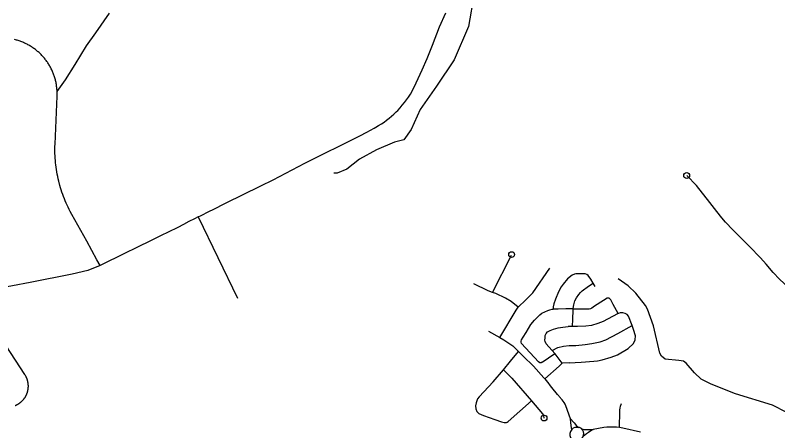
# Model space of a CAD drawing. Extents: x -19 to 366, y -4 to 359.
# Drawn here: x 144.78 to 146.019, y 192.541 to 193.217 of the extents above; entities that cross this region are included whole.
import ezdxf

# ---------------------------------------------------------------- set-up
doc = ezdxf.new("R2010")
doc.units = 0
for name, color, linetype in [('R_Striping', 7, 'Continuous'), ('R_Survey Control', 7, 'Continuous'), ('R_Temp Easement', 7, 'Continuous'), ('Sheet Fence', 7, 'Continuous')]:
    doc.layers.add(name, color=color, linetype=linetype)

msp = doc.modelspace()

# ---------------------------------------------------------------- linework, layer by layer
at = {"layer": 'R_Striping'}
for p, q in [((145.5553, 192.7663), (145.5861, 192.8269)), ((145.6358, 192.6528), (145.6562, 192.6667)), ((145.64, 192.6256), (145.6633, 192.6463)), ((145.6633, 192.6463), (145.6683, 192.6511)), ((145.6794, 192.6518), (145.6683, 192.6511)), ((145.5805, 192.5563), (145.6187, 192.5898))]:
    msp.add_line(p, q, dxfattribs=at)
for points in [[(145.077, 192.889), (145.0819, 192.8915), (145.0941, 192.8977), (145.1022, 192.9016), (145.1203, 192.9106), (145.1235, 192.9122), (145.1487, 192.9248), (145.1784, 192.9395), (145.1987, 192.9492), (145.2297, 192.9653), (145.2501, 192.9765), (145.3393, 193.0209), (145.351, 193.0267), (145.3626, 193.033), (145.3657, 193.0348), (145.3701, 193.0375), (145.3745, 193.0403), (145.3788, 193.0432), (145.383, 193.0463), (145.3871, 193.0494), (145.3911, 193.0527), (145.395, 193.0561), (145.3988, 193.0596), (145.4012, 193.0621), (145.4048, 193.0663), (145.4084, 193.0706), (145.4119, 193.0749), (145.4152, 193.0794), (145.4185, 193.0839), (145.4216, 193.0886), (145.4245, 193.0933), (145.4311, 193.1071), (145.4407, 193.1283), (145.4488, 193.1466), (145.4574, 193.1684), (145.4691, 193.198), (145.4792, 193.221)], [(144.799, 193.1696), (144.7976, 193.1703), (144.7961, 193.171), (144.7947, 193.1716), (144.7933, 193.1723), (144.7918, 193.1729), (144.7903, 193.1735), (144.7889, 193.1741), (144.7874, 193.1746), (144.7859, 193.1751), (144.7844, 193.1756), (144.7829, 193.1761), (144.7814, 193.1765), (144.7798, 193.1769), (144.7783, 193.1773)], [(144.9174, 192.81), (144.9123, 192.8191), (144.8957, 192.8493), (144.8714, 192.8931), (144.8688, 192.8979), (144.8671, 192.9012), (144.8654, 192.9047), (144.8638, 192.9081), (144.8623, 192.9115), (144.8608, 192.915), (144.8594, 192.9185), (144.858, 192.9221), (144.8567, 192.9256), (144.8555, 192.9292), (144.8543, 192.9328), (144.8532, 192.9364), (144.8521, 192.9401), (144.8503, 192.9472), (144.8494, 192.9509), (144.8486, 192.9546), (144.8479, 192.9584), (144.8472, 192.9621), (144.8466, 192.9658), (144.8461, 192.9696), (144.8456, 192.9734), (144.8452, 192.9771), (144.8449, 192.9809), (144.8446, 192.9847), (144.8444, 192.9885), (144.8442, 192.9922), (144.8442, 192.996), (144.8442, 192.9998), (144.8442, 193.0036), (144.8444, 193.0074), (144.8477, 193.0854), (144.8477, 193.087), (144.8477, 193.0886), (144.8477, 193.0902), (144.8477, 193.0917), (144.8476, 193.0933), (144.8476, 193.0949), (144.8474, 193.0965), (144.8473, 193.0981), (144.8471, 193.0996), (144.8469, 193.1012), (144.8467, 193.1027), (144.8465, 193.1043), (144.8462, 193.1059), (144.8459, 193.1074), (144.8456, 193.109), (144.8452, 193.1105), (144.8448, 193.112), (144.8444, 193.1136), (144.844, 193.1151), (144.8435, 193.1166), (144.843, 193.1181), (144.8425, 193.1196), (144.842, 193.1211), (144.8414, 193.1225), (144.8408, 193.124), (144.8402, 193.1254), (144.8395, 193.1269), (144.8389, 193.1283), (144.8382, 193.1297), (144.8375, 193.1311), (144.8367, 193.1325), (144.8359, 193.1339), (144.8351, 193.1353), (144.8344, 193.1366), (144.8335, 193.138), (144.8326, 193.1393), (144.8318, 193.1406), (144.8309, 193.1419), (144.8299, 193.1432), (144.829, 193.1444), (144.828, 193.1457), (144.827, 193.1469), (144.826, 193.1481), (144.8249, 193.1493), (144.8239, 193.1505), (144.8228, 193.1516), (144.8217, 193.1528), (144.8206, 193.1539), (144.8195, 193.155), (144.8183, 193.1561), (144.8171, 193.1571), (144.8159, 193.1581), (144.8147, 193.1592), (144.8135, 193.1601), (144.8123, 193.1611), (144.811, 193.1621), (144.8097, 193.163), (144.8084, 193.1639), (144.8071, 193.1648), (144.8058, 193.1656), (144.8044, 193.1665), (144.8031, 193.1673), (144.8017, 193.1681), (144.8003, 193.1688), (144.799, 193.1696)], [(146.0362, 192.7743), (146.0212, 192.7876), (146.0114, 192.7986), (145.9999, 192.8123), (145.9904, 192.8227), (145.9728, 192.8408), (145.9457, 192.8679), (145.9336, 192.8806), (145.9275, 192.8876), (145.9195, 192.8978), (145.9083, 192.9126), (145.8984, 192.925), (145.8904, 192.9353), (145.8864, 192.9399), (145.8706, 192.9562)], [(145.077, 192.889), (145.0707, 192.8859), (145.0619, 192.8815), (145.0531, 192.8769), (145.0436, 192.8716), (145.0428, 192.8711), (145.0157, 192.8582), (145.0013, 192.8511), (144.9763, 192.8386), (144.9581, 192.8302), (144.9174, 192.81)], [(145.077, 192.889), (145.141, 192.7569)], [(144.9174, 192.81), (144.8973, 192.8021), (144.872, 192.7958), (144.8038, 192.7824), (144.7174, 192.7659)], [(145.5967, 192.7423), (145.609, 192.7543), (145.6204, 192.7654), (145.6485, 192.8058)], [(145.7188, 192.781), (145.7147, 192.7875), (145.7104, 192.7938), (145.7084, 192.7955), (145.7056, 192.7964), (145.702, 192.7966), (145.6903, 192.7965), (145.6885, 192.7961), (145.6845, 192.7942), (145.677, 192.7881), (145.6699, 192.7795), (145.6665, 192.7751), (145.6626, 192.767), (145.6575, 192.7552), (145.6549, 192.7474), (145.6538, 192.7429), (145.6536, 192.7392)], [(145.5553, 192.7663), (145.5479, 192.769), (145.5248, 192.7804)], [(145.6864, 192.74), (145.6871, 192.746), (145.689, 192.7528), (145.6914, 192.7576), (145.6951, 192.763), (145.6979, 192.7663), (145.7009, 192.769), (145.7113, 192.7763), (145.7188, 192.781)], [(145.7218, 192.7761), (145.7188, 192.781)], [(145.5967, 192.7423), (145.5853, 192.7513), (145.5763, 192.757), (145.5606, 192.7644), (145.5553, 192.7663)], [(145.7592, 192.7319), (145.7512, 192.7465), (145.7471, 192.7539), (145.7458, 192.7558), (145.7445, 192.7568), (145.7432, 192.757), (145.7415, 192.7567), (145.7352, 192.7533), (145.721, 192.7441), (145.7163, 192.7408), (145.7142, 192.7398), (145.7123, 192.7392), (145.7106, 192.7389), (145.6862, 192.7389)], [(144.7971, 192.6295), (144.7968, 192.63), (144.7965, 192.6305), (144.7962, 192.6311), (144.7959, 192.6316), (144.7953, 192.6326), (144.7268, 192.7367)], [(145.5669, 192.6931), (145.5938, 192.7371), (145.5967, 192.7423)], [(145.6358, 192.6528), (145.6344, 192.6519), (145.6327, 192.6517), (145.6318, 192.6518), (145.63, 192.6534), (145.6024, 192.6833), (145.6016, 192.6853), (145.6017, 192.6869), (145.6024, 192.689), (145.605, 192.6936), (145.6098, 192.7009), (145.6175, 192.714), (145.6233, 192.7213), (145.6318, 192.7298), (145.6351, 192.7325), (145.6403, 192.7349), (145.6448, 192.7369), (145.6481, 192.7381), (145.6521, 192.739), (145.6536, 192.7392)], [(145.6536, 192.7392), (145.6552, 192.7393), (145.6619, 192.7396), (145.6741, 192.74), (145.682, 192.74), (145.6864, 192.74)], [(145.6851, 192.7108), (145.6856, 192.7229), (145.6861, 192.7375), (145.6862, 192.7389)], [(145.7592, 192.7319), (145.7503, 192.7273), (145.7351, 192.7192), (145.7264, 192.7156), (145.7161, 192.7127), (145.707, 192.7114), (145.693, 192.7108), (145.6851, 192.7108)], [(145.6862, 192.7389), (145.6864, 192.74)], [(145.7819, 192.7123), (145.7761, 192.7277), (145.774, 192.7304), (145.7708, 192.7321), (145.7666, 192.733), (145.7626, 192.733), (145.7596, 192.7321), (145.7592, 192.7319)], [(145.6518, 192.6716), (145.6464, 192.6776), (145.6423, 192.6829), (145.6405, 192.6862), (145.6401, 192.6887), (145.6404, 192.6926), (145.6409, 192.6963), (145.6421, 192.6992), (145.6445, 192.7019), (145.6486, 192.7043), (145.6543, 192.7066), (145.6619, 192.7084), (145.6691, 192.71), (145.6783, 192.7109)], [(145.6518, 192.6716), (145.6615, 192.6767), (145.6702, 192.679), (145.6799, 192.6797), (145.6906, 192.68), (145.7054, 192.6814), (145.7164, 192.6831), (145.7298, 192.6861), (145.7391, 192.6891), (145.7589, 192.6994), (145.7819, 192.7123)], [(145.6851, 192.7108), (145.6783, 192.7109)], [(145.6794, 192.6518), (145.6992, 192.6529), (145.7198, 192.6544), (145.7259, 192.6549), (145.7333, 192.6564), (145.7481, 192.6608), (145.7581, 192.6645), (145.7755, 192.6751), (145.7841, 192.6831), (145.7871, 192.6894), (145.7876, 192.6955), (145.7843, 192.7058), (145.7819, 192.7123)], [(145.5486, 192.703), (145.5669, 192.6931)], [(145.5669, 192.6931), (145.5737, 192.6894), (145.5881, 192.6792), (145.5972, 192.6704)], [(145.5729, 192.6404), (145.5843, 192.6542), (145.5972, 192.6704)], [(145.5972, 192.6704), (145.6051, 192.6626), (145.6216, 192.6465), (145.6383, 192.6274), (145.64, 192.6256)], [(145.6562, 192.6667), (145.6518, 192.6716)], [(145.6683, 192.6511), (145.6583, 192.6643), (145.6562, 192.6667)], [(145.5334, 192.5967), (145.5562, 192.6207), (145.5729, 192.6404)], [(145.5729, 192.6404), (145.5867, 192.627), (145.6187, 192.5898)], [(144.7793, 192.5823), (144.7799, 192.5825), (144.7804, 192.5828), (144.781, 192.583), (144.7815, 192.5833), (144.782, 192.5835), (144.7826, 192.5838), (144.7831, 192.5841), (144.7836, 192.5844), (144.7841, 192.5846), (144.7846, 192.5849), (144.7851, 192.5853), (144.7856, 192.5856), (144.7861, 192.5859), (144.7866, 192.5863), (144.7871, 192.5866), (144.7876, 192.587), (144.788, 192.5873), (144.7885, 192.5877), (144.7889, 192.5881), (144.7894, 192.5885), (144.7898, 192.5888), (144.7903, 192.5893), (144.7907, 192.5897), (144.7911, 192.5901), (144.7915, 192.5905), (144.7919, 192.5909), (144.7923, 192.5914), (144.7927, 192.5918), (144.7931, 192.5923), (144.7934, 192.5927), (144.7938, 192.5932), (144.7942, 192.5937), (144.7945, 192.5941), (144.7949, 192.5946), (144.7952, 192.5951), (144.7955, 192.5956), (144.7958, 192.5961), (144.7961, 192.5966), (144.7964, 192.5971), (144.7967, 192.5977), (144.797, 192.5982), (144.7973, 192.5987), (144.7975, 192.5992), (144.7978, 192.5998), (144.798, 192.6003), (144.7983, 192.6009), (144.7985, 192.6014), (144.7987, 192.602), (144.7989, 192.6025), (144.7991, 192.6031), (144.7993, 192.6036), (144.7995, 192.6042), (144.7996, 192.6048), (144.7998, 192.6053), (144.7999, 192.6059), (144.8, 192.6065), (144.8002, 192.6071), (144.8003, 192.6077), (144.8004, 192.6082), (144.8005, 192.6088), (144.8006, 192.6094), (144.8007, 192.61), (144.8007, 192.6106), (144.8008, 192.6112), (144.8008, 192.6118), (144.8008, 192.6124), (144.8009, 192.6129), (144.8009, 192.6135), (144.8009, 192.6141), (144.8009, 192.6147), (144.8008, 192.6153), (144.8008, 192.6159), (144.8008, 192.6165), (144.8007, 192.6171), (144.8007, 192.6177), (144.8006, 192.6183), (144.8005, 192.6188), (144.8004, 192.6194), (144.8003, 192.62), (144.8002, 192.6206), (144.8001, 192.6212), (144.8, 192.6218), (144.7998, 192.6223), (144.7997, 192.6229), (144.7995, 192.6235), (144.7993, 192.624), (144.7991, 192.6246), (144.799, 192.6252), (144.7988, 192.6257), (144.7986, 192.6263), (144.7983, 192.6268), (144.7981, 192.6274), (144.7979, 192.6279), (144.7976, 192.6284), (144.7974, 192.629), (144.7971, 192.6295)], [(145.64, 192.6256), (145.6467, 192.6177)], [(145.682, 192.5606), (145.6745, 192.5819), (145.6731, 192.5845), (145.6716, 192.587), (145.6699, 192.5894), (145.6682, 192.5917), (145.6663, 192.5939), (145.6657, 192.5946), (145.6606, 192.6), (145.6515, 192.6115), (145.6478, 192.6163), (145.6467, 192.6177)], [(145.5334, 192.5967), (145.5306, 192.5932), (145.5283, 192.5869), (145.5277, 192.5816), (145.528, 192.5768), (145.5297, 192.5727), (145.5331, 192.5693), (145.5404, 192.5661), (145.559, 192.5598), (145.5696, 192.5559), (145.5738, 192.555), (145.5764, 192.5548)], [(145.6187, 192.5898), (145.6365, 192.5691), (145.6377, 192.5659), (145.6386, 192.5618)], [(145.7614, 192.5466), (145.7619, 192.5725), (145.7622, 192.5756), (145.7625, 192.5782), (145.7628, 192.5812), (145.7647, 192.5857)], [(145.682, 192.5606), (145.6876, 192.5541), (145.6917, 192.5492), (145.6951, 192.5465)], [(145.6838, 192.5435), (145.6831, 192.5494), (145.682, 192.5606)], [(145.5764, 192.5548), (145.5771, 192.5548), (145.5781, 192.5549), (145.5787, 192.5551)], [(145.5787, 192.5551), (145.5805, 192.5563)], [(145.7031, 192.5395), (145.7015, 192.5427), (145.6996, 192.5448), (145.6962, 192.5464), (145.6929, 192.5468), (145.6886, 192.5464), (145.6862, 192.5454), (145.6839, 192.5436), (145.6819, 192.5403), (145.6809, 192.5367), (145.6809, 192.5336), (145.6819, 192.5306), (145.6841, 192.5284), (145.6872, 192.5263), (145.6899, 192.5254), (145.6942, 192.5252), (145.6968, 192.5259), (145.6995, 192.5279), (145.7019, 192.5308), (145.7029, 192.5339), (145.7033, 192.537), (145.7031, 192.5395)], [(145.7614, 192.5466), (145.7563, 192.5469), (145.7512, 192.5471), (145.7461, 192.5472), (145.741, 192.5471), (145.7359, 192.5468), (145.7188, 192.5434)], [(145.7956, 192.5392), (145.7671, 192.5456), (145.7614, 192.5466)], [(145.7001, 192.5442), (145.7037, 192.5435), (145.7074, 192.5431), (145.7132, 192.5431), (145.7188, 192.5434), (145.7146, 192.541), (145.7113, 192.5386), (145.7079, 192.5361), (145.7024, 192.5322)]]:
    msp.add_lwpolyline(points, dxfattribs=at)
for centre in [(145.8706, 192.9562), (145.5862, 192.8277), (145.6388, 192.562)]:
    msp.add_circle(centre, 0.00473, dxfattribs=at)
at = {"layer": 'R_Survey Control'}
msp.add_lwpolyline([(144.8476, 193.093), (144.8612, 193.112), (144.877, 193.1369), (144.8953, 193.1673), (144.9105, 193.188), (144.933, 193.2203)], dxfattribs=at)
at = {"layer": 'R_Temp Easement'}
for points in [[(145.5252, 193.2523), (145.5162, 193.1986), (145.4926, 193.1444), (145.464, 193.1017), (145.4374, 193.0636), (145.4229, 193.0309), (145.4108, 193.0144), (145.3958, 193.0104), (145.3667, 192.9978), (145.3391, 192.9828), (145.3185, 192.9667), (145.3025, 192.9602), (145.2975, 192.9599)], [(146.0332, 192.571), (146.0102, 192.5827), (145.95, 192.6015), (145.9104, 192.6168), (145.8939, 192.6252), (145.8833, 192.6355), (145.8698, 192.6513), (145.8652, 192.6545), (145.8576, 192.6554), (145.8354, 192.6579), (145.8295, 192.6624), (145.8268, 192.6675), (145.8167, 192.712), (145.807, 192.7388), (145.8039, 192.7448), (145.788, 192.7648), (145.7754, 192.7772), (145.7594, 192.7885)]]:
    msp.add_lwpolyline(points, dxfattribs=at)
at = {"layer": 'Sheet Fence'}
for points in [[(154.1159, 1.8709), (153.9063, 10.4874), (153.696, 19.1041), (153.485, 27.7209), (153.2733, 36.3378), (153.0608, 44.9549), (152.8476, 53.5721), (152.6337, 62.1894), (152.419, 70.8069), (152.2036, 79.4245), (151.9875, 88.0422), (151.7707, 96.6601), (151.5531, 105.2782), (151.3348, 113.8963), (151.1158, 122.5147), (150.8961, 131.1331), (150.6757, 139.7517), (150.4545, 148.3704), (150.2326, 156.9893), (150.0101, 165.6083), (149.7867, 174.2275), (149.5627, 182.8468), (149.338, 191.4662), (149.1125, 200.0858), (148.8864, 208.7055), (148.6595, 217.3254), (148.4319, 225.9454), (148.2037, 234.5655), (147.9747, 243.1858), (147.745, 251.8063), (147.5146, 260.4269), (147.2835, 269.0476), (147.0517, 277.6685), (146.8191, 286.2895), (146.5859, 294.9106), (146.352, 303.5319), (146.1174, 312.1534), (145.8821, 320.775), (145.6461, 329.3967), (145.4094, 338.0186), (145.172, 346.6406)], [(146.7783, 1.697), (146.5788, 10.3131), (146.3785, 18.9294), (146.1776, 27.5458), (145.9759, 36.1624), (145.7736, 44.7791), (145.5705, 53.396), (145.3668, 62.013), (145.1624, 70.6301), (144.9572, 79.2474), (144.7514, 87.8648), (144.5449, 96.4823), (144.3377, 105.1), (144.1299, 113.7179), (143.9213, 122.3359), (143.712, 130.954), (143.5021, 139.5723), (143.2915, 148.1907), (143.0802, 156.8092), (142.8682, 165.4279), (142.6555, 174.0468), (142.4422, 182.6658), (142.2282, 191.2849), (142.0135, 199.9042), (141.7981, 208.5236), (141.582, 217.1432), (141.3653, 225.7629), (141.1479, 234.3828), (140.9298, 243.0028), (140.711, 251.623), (140.4916, 260.2433), (140.2715, 268.8638), (140.0508, 277.4844), (139.8293, 286.1051), (139.6072, 294.726), (139.3845, 303.3471), (139.161, 311.9683), (138.937, 320.5896), (138.7122, 329.2111), (138.4868, 337.8328), (138.2607, 346.4546)], [(0, 189.5162), (7.1121, 189.5206), (14.2243, 189.5339), (21.3364, 189.556), (28.4484, 189.5869), (35.5605, 189.6267), (42.6725, 189.6754), (49.7844, 189.7329), (56.8962, 189.7992), (64.0079, 189.8744), (71.1196, 189.9584), (78.2311, 190.0512), (85.3425, 190.1529), (92.4538, 190.2635), (99.5649, 190.3829), (106.6759, 190.5111), (113.7867, 190.6482), (120.8974, 190.7941), (128.0078, 190.9489), (135.1181, 191.1125), (142.2282, 191.2849), (149.338, 191.4662), (156.4476, 191.6563), (163.5569, 191.8553), (170.666, 192.0631), (177.7749, 192.2798), (184.8835, 192.5053), (191.9917, 192.7396), (199.0997, 192.9828), (206.2074, 193.2348), (213.3147, 193.4956), (220.4218, 193.7653), (227.5285, 194.0438), (234.6348, 194.3312), (241.7408, 194.6274), (248.8464, 194.9324), (255.9516, 195.2463), (263.0564, 195.569), (270.1608, 195.9005), (277.2648, 196.2409), (284.3683, 196.5901), (291.4715, 196.9481), (298.5741, 197.315), (305.6763, 197.6907), (312.7781, 198.0753), (319.8793, 198.4686), (326.9801, 198.8708), (334.0804, 199.2818), (341.1801, 199.7017)]]:
    msp.add_spline(points, degree=3, dxfattribs=at)

doc.saveas('drawing.dxf')
